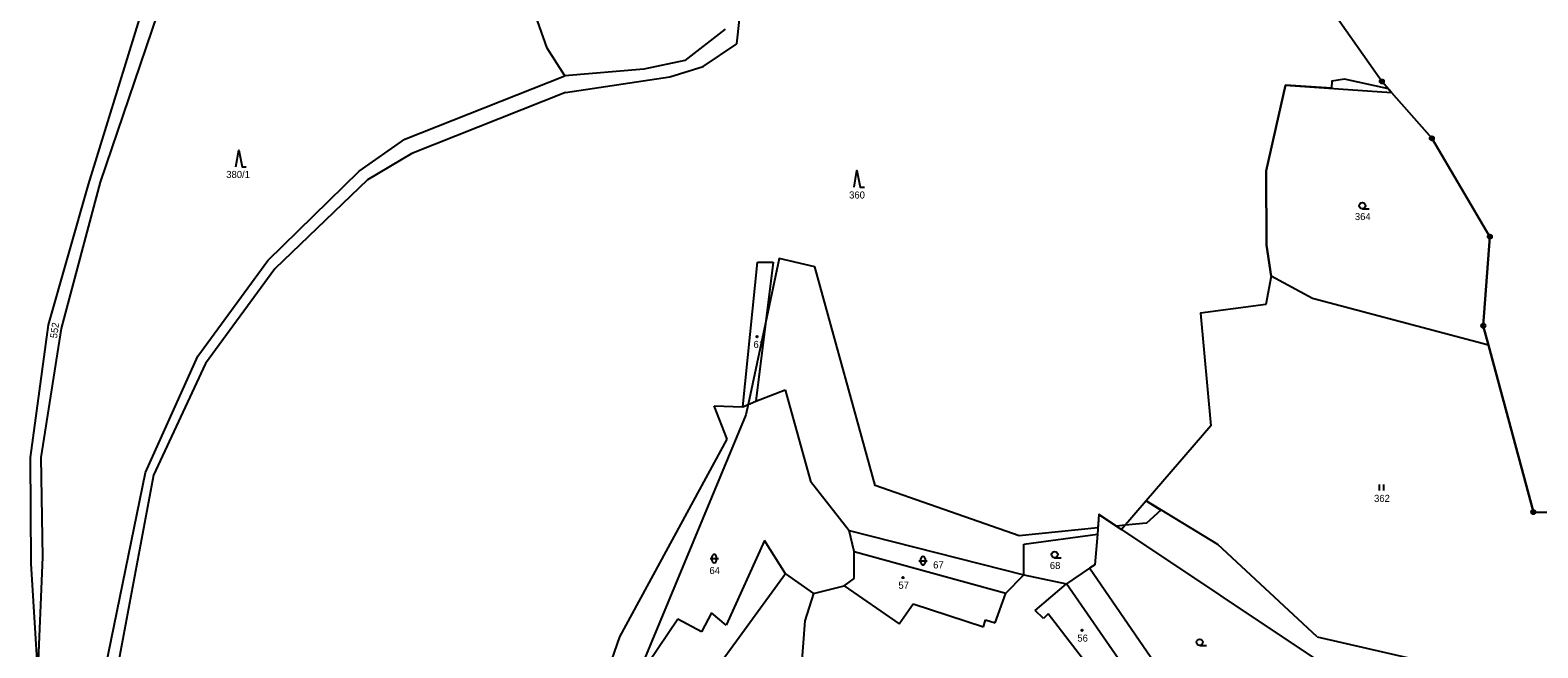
# Model space of a CAD drawing. Extents: x -547623 to -538651, y -1096714 to -1086522.
# Drawn here: x -545040.1 to -544678.6, y -1094458.9 to -1094310.7 of the extents above; entities that cross this region are included whole.
import ezdxf

# ---------------------------------------------------------------- set-up
doc = ezdxf.new("R2010")
doc.units = 0
for name, color, linetype in [('Vrstva 1', 7, 'Continuous'), ('Vrstva 25', 7, 'Continuous'), ('Vrstva 33', 7, 'Continuous'), ('Vrstva 41', 7, 'Continuous'), ('Vrstva 52', 7, 'Continuous'), ('Vrstva 83', 7, 'Continuous'), ('Vrstva 86', 7, 'Continuous'), ('Vrstva 90', 7, 'Continuous'), ('Vrstva 92', 7, 'Continuous')]:
    doc.layers.add(name, color=color, linetype=linetype)

msp = doc.modelspace()

# ---------------------------------------------------------------- linework, layer by layer
at = {"layer": 'Vrstva 1'}
for points in [[(-544870.64, -1094314.04), (-544866.93, -1094279.68)], [(-545007.65, -1094287.56), (-545026.18, -1094347.8)], [(-545023.21, -1094347.19), (-545002.71, -1094286.71)], [(-544916.15, -1094315.05), (-544923.01, -1094295.59)], [(-544873.47, -1094310.48), (-544883.12, -1094318.06)], [(-544878.71, -1094319.49), (-544870.64, -1094314.04)], [(-544911.93, -1094321.69), (-544916.15, -1094315.05)], [(-544883.12, -1094318.06), (-544893, -1094320.13)], [(-544950.29, -1094336.92), (-544911.93, -1094321.69)], [(-544893, -1094320.13), (-544911.93, -1094321.69)], [(-544886.72, -1094321.92), (-544878.71, -1094319.49)], [(-544911.72, -1094325.73), (-544886.72, -1094321.92)], [(-544743.76, -1094344.48), (-544739.16, -1094323.92)], [(-544739.16, -1094323.92), (-544713.72, -1094325.69)], [(-544911.72, -1094325.73), (-544948.55, -1094340.31)], [(-544961.2, -1094344.57), (-544950.29, -1094336.92)], [(-544948.55, -1094340.31), (-544959.25, -1094346.68)], [(-544983.09, -1094366.02), (-544961.2, -1094344.57)], [(-544959.25, -1094346.68), (-544981.44, -1094367.96)], [(-544743.7, -1094362.35), (-544743.76, -1094344.48)], [(-545026.18, -1094347.8), (-545035.81, -1094381.42)], [(-545032.57, -1094382.27), (-545023.21, -1094347.19)], [(-544742.57, -1094369.75), (-544743.7, -1094362.35)], [(-544999.88, -1094388.95), (-544983.09, -1094366.02)], [(-544981.44, -1094367.96), (-544998.07, -1094390.68)], [(-544869.24, -1094401.12), (-544865.72, -1094366.38)], [(-544862, -1094366.38), (-544866.13, -1094399.77)], [(-544865.72, -1094366.38), (-544862, -1094366.38)], [(-544742.57, -1094369.75), (-544743.86, -1094376.58)], [(-544732.63, -1094375.09), (-544742.57, -1094369.75)], [(-544690.48, -1094386.27), (-544732.63, -1094375.09)], [(-544743.86, -1094376.58), (-544759.55, -1094378.61)], [(-544759.55, -1094378.61), (-544757.07, -1094405.66)], [(-545035.81, -1094381.42), (-545040.09, -1094413.24)], [(-545037.48, -1094413.26), (-545032.57, -1094382.27)], [(-545012.44, -1094416.84), (-544999.88, -1094388.95)], [(-544998.07, -1094390.68), (-545010.51, -1094417.51)], [(-544866.13, -1094399.77), (-544859.09, -1094397.03)], [(-544859.09, -1094397.03), (-544853.04, -1094418.93)], [(-544873, -1094408.81), (-544876.08, -1094400.82)], [(-544876.08, -1094400.82), (-544869.24, -1094401.12)], [(-544869.24, -1094401.12), (-544866.13, -1094399.77)], [(-544757.07, -1094405.66), (-544772.56, -1094423.66)], [(-544898.74, -1094456.22), (-544873, -1094408.81)], [(-545040.09, -1094413.24), (-545039.9, -1094438.63)], [(-545037.05, -1094437.19), (-545037.48, -1094413.26)], [(-545024.04, -1094473.43), (-545012.44, -1094416.84)], [(-545010.51, -1094417.51), (-545021.08, -1094473.77)], [(-544853.04, -1094418.93), (-544843.76, -1094430.78)], [(-544772.56, -1094423.66), (-544778.45, -1094430.5)], [(-544755.36, -1094434.15), (-544772.56, -1094423.66)], [(-544783.87, -1094426.93), (-544784.25, -1094431.61)], [(-544783.87, -1094426.93), (-544778.45, -1094430.5)], [(-544864.02, -1094433.18), (-544873.22, -1094453.46)], [(-544859.02, -1094441.13), (-544864.02, -1094433.18)], [(-544843.76, -1094430.78), (-544801.9, -1094441.41)], [(-544842.53, -1094435.82), (-544843.76, -1094430.78)], [(-544801.85, -1094434.05), (-544784.25, -1094431.61)], [(-544784.25, -1094431.61), (-544784.85, -1094438.96)], [(-544778.45, -1094430.5), (-544731.03, -1094462.14)], [(-545038.26, -1094465.79), (-545037.05, -1094437.19)], [(-544842.55, -1094442.24), (-544842.53, -1094435.82)], [(-544842.53, -1094435.82), (-544806.19, -1094445.82)], [(-544801.9, -1094441.41), (-544801.85, -1094434.05)], [(-544731.52, -1094456.22), (-544755.36, -1094434.15)], [(-545039.9, -1094438.63), (-545038.26, -1094465.79)], [(-544786.13, -1094439.82), (-544791.66, -1094443.53)], [(-544784.85, -1094438.96), (-544786.13, -1094439.82)], [(-544755.87, -1094483.95), (-544786.13, -1094439.82)], [(-544859.02, -1094441.13), (-544852.3, -1094445.88)], [(-544852.3, -1094445.88), (-544844.94, -1094444.05)], [(-544844.94, -1094444.05), (-544842.55, -1094442.24)], [(-544844.94, -1094444.05), (-544831.76, -1094453.18)], [(-544806.19, -1094445.82), (-544801.9, -1094441.41)], [(-544801.9, -1094441.41), (-544791.66, -1094443.53)], [(-544799.13, -1094449.93), (-544791.66, -1094443.53)], [(-544777.8, -1094463.5), (-544791.66, -1094443.53)], [(-544808.76, -1094452.89), (-544806.19, -1094445.82)], [(-544876.74, -1094450.5), (-544879.14, -1094455.03)], [(-544873.22, -1094453.46), (-544876.74, -1094450.5)], [(-544831.76, -1094453.18), (-544828.39, -1094448.31)], [(-544828.39, -1094448.31), (-544811.58, -1094453.83)], [(-544797.15, -1094451.9), (-544799.13, -1094449.93)], [(-544796.03, -1094450.75), (-544797.15, -1094451.9)], [(-544781.94, -1094469.05), (-544796.03, -1094450.75)], [(-544884.81, -1094452.03), (-544891.94, -1094462.57)], [(-544879.14, -1094455.03), (-544884.81, -1094452.03)], [(-544811.58, -1094453.83), (-544811.03, -1094452.15)], [(-544811.03, -1094452.15), (-544808.76, -1094452.89)], [(-544906.43, -1094478.33), (-544898.74, -1094456.22)], [(-544731.52, -1094456.22), (-544686.29, -1094466.69)]]:
    msp.add_lwpolyline(points, dxfattribs=at)
at = {"layer": 'Vrstva 25'}
for p, q in [((-544720.7, -1094353.6), (-544719.1, -1094353.6)), ((-544716.6, -1094421.2), (-544716.6, -1094419.7)), ((-544715.6, -1094421.2), (-544715.6, -1094419.7)), ((-544876.6, -1094438), (-544876.6, -1094437)), ((-544875.6, -1094437), (-544875.6, -1094438)), ((-544794.5, -1094437.3), (-544792.9, -1094437.3)), ((-544877.1, -1094437.5), (-544875.1, -1094437.5)), ((-544827.05, -1094438.01), (-544825.05, -1094438.01)), ((-544826.55, -1094438.51), (-544826.55, -1094437.51)), ((-544825.55, -1094437.51), (-544825.55, -1094438.51)), ((-544759.7, -1094458.3), (-544758.1, -1094458.3))]:
    msp.add_line(p, q, dxfattribs=at)
for points in [[(-544990.8, -1094343.5), (-544990.1, -1094339.5), (-544989.3, -1094343.5), (-544988.3, -1094343.5)], [(-544842.58, -1094348.43), (-544841.88, -1094344.43), (-544841.08, -1094348.43), (-544840.08, -1094348.43)]]:
    msp.add_lwpolyline(points, dxfattribs=at)
for centre, radius in [((-544720.7, -1094352.85), 0.75), ((-544865.82, -1094384.27), 0.175), ((-544794.5, -1094436.55), 0.75), ((-544830.84, -1094442.04), 0.175), ((-544787.9, -1094454.71), 0.175), ((-544759.7, -1094457.55), 0.75)]:
    msp.add_circle(centre, radius, dxfattribs=at)
for centre, start, end in [((-544876.1, -1094437), 0, 180), ((-544826.05, -1094437.51), 0, 180), ((-544876.1, -1094438), 180, 0), ((-544826.05, -1094438.51), 180, 0)]:
    msp.add_arc(centre, 0.5, start, end, dxfattribs=at)
at = {"layer": 'Vrstva 33'}
for points in [[(-544859.02, -1094441.13), (-544883.39, -1094474.61)], [(-544852.3, -1094445.88), (-544854.4, -1094452.45)], [(-544854.4, -1094452.45), (-544855.22, -1094463.98)]]:
    msp.add_lwpolyline(points, dxfattribs=at)
at = {"layer": 'Vrstva 41'}
for points in [[(-544716.04, -1094323.05), (-544730.68, -1094302.22)], [(-544716.04, -1094323.05), (-544730.68, -1094302.22)], [(-544713.72, -1094325.69), (-544716.04, -1094323.05)], [(-544713.72, -1094325.69), (-544716.04, -1094323.05)], [(-544704.05, -1094336.69), (-544713.72, -1094325.69)], [(-544704.05, -1094336.69), (-544713.72, -1094325.69)], [(-544690.14, -1094360.29), (-544704.05, -1094336.69)], [(-544690.14, -1094360.29), (-544704.05, -1094336.69)], [(-544691.72, -1094381.65), (-544690.14, -1094360.29)], [(-544691.72, -1094381.65), (-544690.14, -1094360.29)], [(-544690.48, -1094386.27), (-544691.72, -1094381.65)], [(-544690.48, -1094386.27), (-544691.72, -1094381.65)], [(-544679.72, -1094426.34), (-544690.48, -1094386.27)], [(-544679.72, -1094426.34), (-544690.48, -1094386.27)], [(-544667.99, -1094426.47), (-544679.72, -1094426.34)], [(-544667.99, -1094426.47), (-544679.72, -1094426.34)]]:
    msp.add_lwpolyline(points, dxfattribs=at)
at = {"layer": 'Vrstva 52'}
for points in [[(-544714.47, -1094324.84), (-544725, -1094322.5), (-544728, -1094323), (-544728.12, -1094324.69), (-544739.16, -1094323.92), (-544743.76, -1094344.48), (-544743.7, -1094362.35), (-544742.57, -1094369.75), (-544743.86, -1094376.58), (-544759.55, -1094378.61), (-544757.07, -1094405.66), (-544772.56, -1094423.66), (-544768.99, -1094425.84), (-544772.5, -1094429), (-544777.59, -1094429.5), (-544779.66, -1094429.7), (-544783.87, -1094426.93), (-544784.13, -1094430.14), (-544803, -1094432), (-544837.5, -1094420), (-544852, -1094367.5), (-544860.5, -1094365.5), (-544863.81, -1094381.03), (-544867.98, -1094400.57), (-544868.5, -1094403), (-544904, -1094488.5)], [(-544714.47, -1094324.84), (-544713.72, -1094325.69), (-544704.05, -1094336.69), (-544690.14, -1094360.29), (-544691.72, -1094381.65), (-544690.48, -1094386.27), (-544679.72, -1094426.34), (-544667.99, -1094426.47), (-544654, -1094437.34), (-544648.57, -1094434.34)]]:
    msp.add_lwpolyline(points, dxfattribs=at)
at = {"layer": 'Vrstva 83'}
for centre, radius in [((-544716.04, -1094323.05), 0.5), ((-544716.04, -1094323.05), 0.1), ((-544704.05, -1094336.69), 0.5), ((-544704.05, -1094336.69), 0.1), ((-544690.14, -1094360.29), 0.5), ((-544690.14, -1094360.29), 0.1), ((-544691.72, -1094381.65), 0.5), ((-544691.72, -1094381.65), 0.1), ((-544679.72, -1094426.34), 0.5), ((-544679.72, -1094426.34), 0.1)]:
    msp.add_circle(centre, radius, dxfattribs=at)
at = {"layer": 'Vrstva 90'}
for points in [[(-544869.24, -1094401.12), (-544865.72, -1094366.38)], [(-544862, -1094366.38), (-544866.13, -1094399.77)], [(-544865.72, -1094366.38), (-544862, -1094366.38)], [(-544869.24, -1094401.12), (-544866.13, -1094399.77)], [(-544842.55, -1094442.24), (-544842.53, -1094435.82)], [(-544842.53, -1094435.82), (-544806.19, -1094445.82)], [(-544844.94, -1094444.05), (-544842.55, -1094442.24)], [(-544844.94, -1094444.05), (-544831.76, -1094453.18)], [(-544799.13, -1094449.93), (-544791.66, -1094443.53)], [(-544777.8, -1094463.5), (-544791.66, -1094443.53)], [(-544808.76, -1094452.89), (-544806.19, -1094445.82)], [(-544831.76, -1094453.18), (-544828.39, -1094448.31)], [(-544828.39, -1094448.31), (-544811.58, -1094453.83)], [(-544797.15, -1094451.9), (-544799.13, -1094449.93)], [(-544796.03, -1094450.75), (-544797.15, -1094451.9)], [(-544781.94, -1094469.05), (-544796.03, -1094450.75)], [(-544811.58, -1094453.83), (-544811.03, -1094452.15)], [(-544811.03, -1094452.15), (-544808.76, -1094452.89)]]:
    msp.add_lwpolyline(points, dxfattribs=at)

# ---------------------------------------------------------------- texts
at = {"layer": 'Vrstva 86'}
for s, p in [('380/1', (-544993.08, -1094346.2)), ('360', (-544843.76, -1094351.13)), ('364', (-544722.51, -1094356.3)), ('362', (-544717.91, -1094423.9)), ('64', (-544877.24, -1094441.2)), ('67', (-544823.61, -1094439.86)), ('68', (-544795.64, -1094440))]:
    msp.add_text(s, height=1.7, dxfattribs=at).set_placement(p)
msp.add_text('552', height=1.7, rotation=81.8377, dxfattribs=at).set_placement((-545033.66, -1094384.74))
at = {"layer": 'Vrstva 92'}
for s, p in [('61', (-544866.69, -1094386.97)), ('57', (-544831.94, -1094444.74)), ('56', (-544789.04, -1094457.41))]:
    msp.add_text(s, height=1.7, dxfattribs=at).set_placement(p)

doc.saveas('drawing.dxf')
